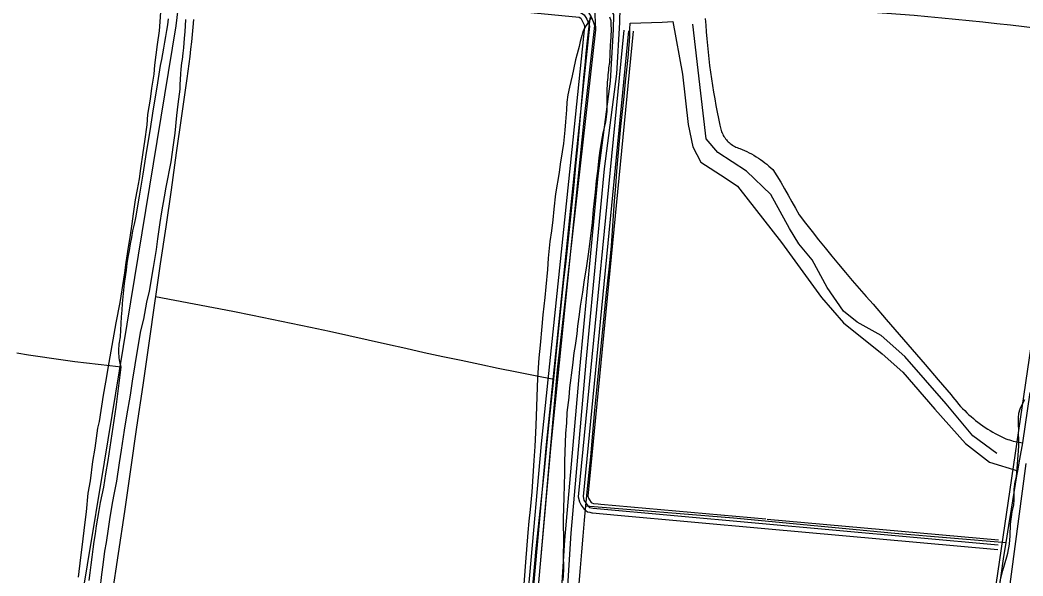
# Model space of a CAD drawing. Extents: x 3355724 to 3393621, y 594744 to 620174.
# Drawn here: x 3360640 to 3363783, y 609894 to 611636 of the extents above; entities that cross this region are included whole.
import ezdxf

# ---------------------------------------------------------------- set-up
doc = ezdxf.new("R2010")
doc.units = 0
for name, color, linetype in [('V-DTCH-CNTR', 7, 'Continuous'), ('V-ROAD-CNTR', 7, 'Continuous'), ('V-SITE-VEGE', 7, 'Continuous'), ('V-TOPO-SHOR', 7, 'Continuous'), ('V-UTIL-LINE', 7, 'Continuous')]:
    doc.layers.add(name, color=color, linetype=linetype)

msp = doc.modelspace()

# ---------------------------------------------------------------- linework, layer by layer
at = {"layer": 'V-DTCH-CNTR'}
for points in [[(3362246.6, 609863.6), (3362252, 609922.1), (3362257.5, 609980.5), (3362263.3, 610039), (3362269.3, 610097.4), (3362275.4, 610155.8), (3362281.8, 610214.1), (3362297.2, 610365.7), (3362312, 610510.9), (3362328.1, 610668.9), (3362343.6, 610820.5), (3362350.5, 610880.1), (3362357.1, 610939.8), (3362363.5, 610999.5), (3362369.8, 611059.2), (3362375.8, 611119), (3362381.6, 611178.8), (3362387.3, 611238.6), (3362392.7, 611298.4), (3362398, 611358.2), (3362403, 611418.1), (3362406.4, 611456.1), (3362410.1, 611494.2), (3362414, 611532.2), (3362418.2, 611570.2), (3362422.5, 611608.2), (3362427.2, 611646.1)], [(3363139.4, 611670.5), (3363182.6, 611668.2), (3363225.9, 611665.8), (3363269.1, 611663.2), (3363312.3, 611660.3), (3363355.5, 611657.3), (3363398.6, 611654), (3363441.8, 611650.5), (3363484.9, 611646.8), (3363528.1, 611642.9), (3363571.2, 611638.9), (3363614.2, 611634.6), (3363657.3, 611630), (3363700.3, 611625.3), (3363743.4, 611620.4), (3363786.3, 611615.3), (3363829.3, 611610), (3363850.6, 611606.6), (3363872, 611603.5), (3363893.3, 611600.6), (3363914.7, 611597.9), (3363936.1, 611595.3), (3363957.6, 611593), (3363979, 611590.9)], [(3361183.2, 611637.1), (3361181.2, 611613.9), (3361179, 611590.7), (3361176.7, 611567.6), (3361174.1, 611544.4), (3361171.3, 611521.4), (3361168.4, 611498.3), (3361165.2, 611475.2), (3361161.8, 611452.2), (3361145.7, 611336), (3361129.3, 611219.9), (3361112.7, 611103.8), (3361095.9, 610987.7), (3361078.8, 610871.6), (3361063.7, 610769.6), (3361061.6, 610755.6), (3361042.8, 610623.7), (3361023.9, 610491.8), (3361004.9, 610359.9), (3360985.7, 610228), (3360966.4, 610096.2), (3360947, 609964.4), (3360927.4, 609832.6), (3360907.7, 609700.8)], [(3360956.8, 610548.1), (3360955.1, 610553.9), (3360953.7, 610559.8), (3360952.4, 610565.7), (3360951.3, 610571.7), (3360950.5, 610577.7), (3360949.8, 610583.7), (3360949.4, 610589.7), (3360949.1, 610595.8), (3360949.1, 610601.8), (3360949.3, 610607.9), (3360949.7, 610613.9), (3360950.3, 610620), (3360951.1, 610626), (3360952.1, 610631.9), (3360953.3, 610637.9), (3360954.7, 610643.7), (3360955.6, 610664.6), (3360956.6, 610685.5), (3360957.9, 610706.3), (3360959.4, 610727.2), (3360961, 610748), (3360962.9, 610768.8), (3360965.1, 610789.6), (3360967.4, 610810.4), (3360969.9, 610831.1), (3360972.7, 610851.8), (3360975.6, 610872.5), (3360978.8, 610893.2), (3360982.1, 610913.8), (3360985.7, 610934.4), (3360989.5, 610954.9), (3360993.5, 610975.4), (3360997.7, 610995.9), (3361002.1, 611016.3), (3361013.7, 611084.4), (3361025, 611152.6), (3361036.3, 611220.7), (3361047.3, 611288.9), (3361058.2, 611357.2), (3361068.9, 611425.4), (3361079.5, 611493.7), (3361083.4, 611511.7), (3361087.1, 611529.8), (3361090.5, 611547.9), (3361093.8, 611566.1), (3361096.8, 611584.3), (3361099.7, 611602.5), (3361102.3, 611620.8), (3361104.7, 611639.1)], [(3362392.1, 609870.2), (3362395.8, 609919.9), (3362399.8, 609969.6), (3362403.9, 610019.3), (3362408.3, 610069), (3362412.5, 610113.8), (3362417.7, 610168.3), (3362422.7, 610217.9), (3362427.9, 610267.5), (3362434.5, 610341.1), (3362441.3, 610414.6), (3362448.2, 610488.1), (3362455.3, 610561.5), (3362462.6, 610635), (3362470, 610708.5), (3362477.6, 610781.9), (3362485.3, 610855.3), (3362493.2, 610928.7), (3362496.2, 610975.5), (3362499.3, 611022.3), (3362502.7, 611069.1), (3362506.3, 611115.8), (3362510.1, 611162.6), (3362514.1, 611209.3), (3362518.3, 611256), (3362522.8, 611302.7), (3362527.4, 611349.4), (3362532.3, 611396), (3362537.4, 611442.6), (3362542.7, 611489.2), (3362544.7, 611508.7), (3362546.4, 611528.3), (3362547.9, 611547.9), (3362549.1, 611567.5), (3362550.1, 611587.1), (3362550.9, 611606.8), (3362551.5, 611626.4)], [(3362551.5, 611626.4), (3362651.6, 611629.5), (3362685.7, 611630.9), (3362715.8, 611466.4), (3362732.9, 611308.8), (3362747.7, 611238.1), (3362772.9, 611190.2), (3362849.8, 611141.1), (3362887.6, 611114.9), (3363026.3, 610939), (3363150.8, 610766.8), (3363220.3, 610687.1), (3363341.1, 610589.7), (3363405.7, 610532.1), (3363506.2, 610416.4), (3363602.5, 610308.6), (3363678.1, 610250.7), (3363766.3, 610223)], [(3362787, 611640.5), (3362788.3, 611619.4), (3362789.9, 611598.4), (3362791.6, 611577.3), (3362793.6, 611556.3), (3362795.8, 611535.3), (3362798.1, 611514.4), (3362800.7, 611493.4), (3362803.5, 611472.5), (3362806.4, 611451.6), (3362809.6, 611430.8), (3362813, 611409.9), (3362816.5, 611389.1), (3362820.3, 611368.4), (3362824.3, 611347.6), (3362828.4, 611327), (3362832.8, 611306.3), (3362833.5, 611302.2), (3362834.3, 611298), (3362835.4, 611293.9), (3362836.6, 611289.9), (3362838.1, 611286), (3362839.7, 611282.1), (3362841.5, 611278.3), (3362843.5, 611274.5), (3362845.6, 611270.9), (3362848, 611267.4), (3362850.5, 611264), (3362853.1, 611260.7), (3362855.9, 611257.6), (3362858.9, 611254.6), (3362862, 611251.7), (3362865.2, 611249), (3362868.5, 611246.5), (3362872, 611244.1), (3362875.6, 611241.8)], [(3362875.6, 611241.8), (3362879.3, 611239.8), (3362883, 611237.9), (3362886.9, 611236.2), (3362890.8, 611234.7), (3362894.8, 611233.4), (3362902.5, 611230.3), (3362910.1, 611227.1), (3362917.6, 611223.6), (3362925, 611219.9), (3362932.3, 611216.1), (3362939.5, 611212), (3362946.6, 611207.7), (3362953.6, 611203.3), (3362960.5, 611198.7), (3362967.2, 611193.8), (3362973.8, 611188.9), (3362980.2, 611183.7), (3362986.6, 611178.3), (3362992.7, 611172.8), (3362998.7, 611167.1), (3363011.1, 611147.3), (3363023.3, 611127.3), (3363035.2, 611107.2), (3363047, 611087), (3363058.6, 611066.6), (3363069.9, 611046.2), (3363081.1, 611025.6), (3363101.3, 610999.4), (3363121.7, 610973.4), (3363142.2, 610947.4), (3363163, 610921.7), (3363183.9, 610896), (3363204.9, 610870.5), (3363226.2, 610845.2), (3363247.6, 610820), (3363269.2, 610794.9), (3363290.9, 610770), (3363312.9, 610745.2), (3363353.9, 610698.1), (3363394.9, 610651), (3363435.8, 610603.7), (3363476.6, 610556.3), (3363517.2, 610508.8), (3363557.8, 610461.3), (3363563.3, 610453.9), (3363569, 610446.6), (3363574.9, 610439.4), (3363580.9, 610432.4), (3363587.1, 610425.5), (3363593.4, 610418.7), (3363599.9, 610412.1), (3363606.5, 610405.7), (3363613.2, 610399.3), (3363620.1, 610393.2), (3363627.2, 610387.1), (3363634.3, 610381.3), (3363641.6, 610375.6), (3363649, 610370), (3363656.6, 610364.7), (3363664.2, 610359.5), (3363672, 610354.4), (3363679.9, 610349.6), (3363687.9, 610344.9), (3363695.9, 610340.4), (3363704.1, 610336.1), (3363712.4, 610331.9), (3363720.8, 610328), (3363729.2, 610324.2), (3363734.9, 610322.1), (3363740.6, 610320.1), (3363746.4, 610318.3), (3363752.3, 610316.7), (3363758.2, 610315.3), (3363764.1, 610314.1), (3363770.1, 610313.1), (3363776, 610312.2), (3363782, 610311.5)], [(3361063.7, 610769.6), (3361124.5, 610758.4), (3361185.3, 610746.9), (3361246.1, 610735.3), (3361306.8, 610723.4), (3361367.5, 610711.3), (3361428.2, 610698.9), (3361488.7, 610686.4), (3361549.3, 610673.6), (3361609.8, 610660.6), (3361670.2, 610647.4), (3361730.6, 610633.9), (3361791, 610620.3), (3361848.7, 610607.3), (3361906.5, 610594.6), (3361964.3, 610582.1), (3362022.1, 610569.7), (3362080, 610557.6), (3362138, 610545.6), (3362195.9, 610533.9), (3362253.9, 610522.3), (3362312, 610510.9)], [(3360856.4, 609879.8), (3360859.1, 609904.3), (3360862, 609928.8), (3360865.1, 609953.3), (3360868.3, 609977.8), (3360871.8, 610002.2), (3360875.5, 610026.6), (3360879.4, 610051), (3360883.4, 610075.4), (3360887.7, 610099.7), (3360892.1, 610124), (3360896.8, 610148.2), (3360901.6, 610172.4), (3360908.6, 610214), (3360915.4, 610255.6), (3360922, 610297.3), (3360928.3, 610339), (3360934.5, 610380.8), (3360940.4, 610422.6), (3360946.1, 610464.4), (3360951.5, 610506.2), (3360956.8, 610548.1), (3360920.4, 610552.1), (3360884, 610556.3), (3360847.6, 610560.7), (3360811.2, 610565.4), (3360774.9, 610570.3), (3360738.6, 610575.3), (3360702.3, 610580.6), (3360666.1, 610586.1), (3360629.9, 610591.9)], [(3363573.6, 608907.4), (3363590.9, 609028.7), (3363608.3, 609149.9), (3363625.8, 609271.2), (3363643.4, 609392.4), (3363661.2, 609513.6), (3363679, 609634.7), (3363685.5, 609687), (3363692.3, 609739.2), (3363699.4, 609791.4), (3363706.6, 609843.6), (3363714.1, 609895.7), (3363721.8, 609947.8), (3363729.5, 609998.6), (3363737.9, 610051.9), (3363746.3, 610103.9), (3363754.9, 610155.9), (3363763.7, 610207.8), (3363766.3, 610223), (3363772.7, 610259.7), (3363782, 610311.5), (3363805.5, 610469.1)], [(3362412.5, 610113.8), (3362875.4, 610076.3), (3363380.9, 610027.9), (3363729.5, 609998.6)]]:
    msp.add_lwpolyline(points, dxfattribs=at)
at = {"layer": 'V-ROAD-CNTR'}
for points in [[(3361760.1, 611713.9), (3361805.8, 611669.9), (3361822.6, 611667), (3361846.7, 611676.5), (3361875.1, 611690.8), (3361914.5, 611690.4), (3362391.3, 611644.6), (3362396.5, 611641.2), (3362402.5, 611631.5), (3362407.3, 611620.9), (3362408.8, 611615.6), (3362368.4, 611230.2), (3362273, 610307.8), (3362162.5, 609074), (3362160.2, 609062.6), (3362158.4, 609061.2), (3362150.3, 609056.4), (3362146.6, 609055.7), (3362134.5, 609058.3)], [(3361770.5, 611724.7), (3361812.9, 611683.9), (3361821, 611682.5), (3361840.5, 611690.2), (3361871.6, 611705.8), (3361915.3, 611705.4), (3362396.4, 611659.2), (3362407.5, 611652), (3362415.7, 611638.6), (3362421.4, 611626.1), (3362424, 611617), (3362383.3, 611228.6), (3362287.9, 610306.3), (3362177.4, 609071.8), (3362173.8, 609054.5), (3362167.2, 609048.9), (3362155.7, 609042.1), (3362146.4, 609040.4), (3362131.4, 609043.6)], [(3361780.9, 611735.5), (3361820, 611697.9), (3361819.4, 611698), (3361834.4, 611703.9), (3361868.1, 611720.9), (3361916, 611720.4), (3362401.4, 611673.7), (3362418.5, 611662.7), (3362429, 611645.6), (3362435.5, 611631.3), (3362439.3, 611618.3), (3362406.8, 611322.1), (3362302.8, 610304.9), (3362192.3, 609069.6), (3362187.5, 609046.4), (3362176.7, 609037.3)], [(3362531.4, 611603.8), (3362389.1, 610142.1), (3362392.5, 610126.4), (3362398.5, 610116.2), (3362407.5, 610103.2), (3362418.1, 610095.3), (3362424.9, 610093.7)], [(3362546.3, 611602.3), (3362404.3, 610143), (3362406.6, 610132), (3362411.2, 610124.3), (3362418.4, 610113.8), (3362424.6, 610109.1), (3362435.8, 610106.5), (3363704.8, 609991.9)], [(3362561.2, 611600.9), (3362419.4, 610143.8), (3362420.8, 610137.5), (3362423.8, 610132.4), (3362429.4, 610124.3), (3362431.1, 610123), (3362437.1, 610121.6)], [(3362437.1, 610121.6), (3362438.2, 610121.3), (3362450.9, 610120.2)], [(3362450.9, 610120.2), (3362459.9, 610119.4)], [(3362459.9, 610119.4), (3362976.9, 610072.7)], [(3362424.9, 610093.7), (3362431.2, 610092.2)], [(3362431.2, 610092.2), (3362433.4, 610091.6), (3362512, 610084.5)], [(3362512.4, 610084.5), (3362973.5, 610042.8)], [(3362973.5, 610042.8), (3363703.4, 609976.9)], [(3362980.5, 610072.3), (3363706.1, 610006.8)]]:
    msp.add_lwpolyline(points, dxfattribs=at)
at = {"layer": 'V-SITE-VEGE'}
for p, q in [((3363773.5, 610417.4), (3363780.7, 610433.3)), ((3363780.7, 610433.3), (3363788.5, 610447)), ((3363768.4, 610378.7), (3363768.8, 610389)), ((3363768.8, 610389), (3363770.1, 610404.3)), ((3363770.1, 610404.3), (3363773.5, 610417.4)), ((3363768.6, 610364.8), (3363768.4, 610378.7)), ((3363769.7, 610355.2), (3363768.6, 610364.8)), ((3363769.1, 610337.6), (3363769.7, 610355.2)), ((3363769.3, 610324.4), (3363769.1, 610337.6)), ((3363768.7, 610286.3), (3363769.2, 610301.7)), ((3363769.2, 610301.7), (3363769.3, 610324.4)), ((3363766.9, 610259.2), (3363768.7, 610286.3)), ((3363763.3, 610219.7), (3363765.6, 610243.8)), ((3363765.6, 610243.8), (3363766.9, 610259.2)), ((3363757.7, 610189.1), (3363762, 610205.1)), ((3363762, 610205.1), (3363763.3, 610219.7)), ((3363755.4, 610166.4), (3363757.7, 610189.1)), ((3363754.9, 610151.8), (3363755.4, 610166.4)), ((3363754.9, 610131.2), (3363754.9, 610151.8)), ((3363749.1, 610094.7), (3363753.6, 610117.3)), ((3363753.6, 610117.3), (3363754.9, 610131.2)), ((3363744, 610056.8), (3363749.1, 610094.7)), ((3363742.7, 610020.1), (3363744, 610056.8)), ((3363740.3, 609993.8), (3363742.7, 610020.1)), ((3363735.5, 609965.4), (3363740.3, 609993.8)), ((3363719.6, 609910.9), (3363731.5, 609954.5)), ((3363731.5, 609954.5), (3363735.5, 609965.4)), ((3363711, 609877.5), (3363719.6, 609910.9))]:
    msp.add_line(p, q, dxfattribs=at)
for points in [[(3361080.9, 611676), (3361076.4, 611616), (3361075.2, 611601.4), (3361069.2, 611559.1), (3361060.9, 611494.1), (3361058.4, 611466.3), (3361051.7, 611421.8), (3361047.5, 611388.2), (3361039.1, 611340), (3361036.4, 611307.1), (3361029.4, 611255.3), (3361024.5, 611221), (3361016.7, 611170.6), (3361012.6, 611137.8), (3361007, 611105), (3361000.6, 611072.9), (3360993.9, 611028.4), (3360989.8, 610997), (3360983.8, 610954.7), (3360978.3, 610924.1), (3360971.4, 610876.6), (3360967.3, 610843.8), (3360952.1, 610750.4), (3360939.5, 610687), (3360917.3, 610563.1), (3360907.7, 610501.1), (3360900.3, 610460.3), (3360887, 610377.9), (3360882.5, 610356.7), (3360873.6, 610294), (3360866.2, 610252.4), (3360858.9, 610192.5), (3360852.3, 610153.9), (3360847.2, 610094.6), (3360841.3, 610054.5), (3360833.9, 609992.4), (3360828.7, 609952.2), (3360822.1, 609890.8)], [(3360891.1, 609852.3), (3360895.7, 609899.1), (3360900.5, 609929), (3360905.7, 609971.4), (3360910.4, 609999.1), (3360917.1, 610041.4), (3360921.2, 610071.4), (3360928.9, 610121.7), (3360935.2, 610154.5), (3360942.4, 610190.9), (3360951.2, 610248.5), (3360957.1, 610288.7), (3360966.7, 610351.4), (3360974.2, 610395.9), (3360985.4, 610460.8), (3360992.2, 610504.6), (3361009.1, 610606.7), (3361018.5, 610662.1), (3361027.2, 610698.5), (3361037.2, 610751.7), (3361045.1, 610786.6), (3361058.1, 610860.9), (3361067.5, 610916.4), (3361071.7, 610950.7), (3361078.7, 611001.1), (3361084.4, 611034.6), (3361092, 611082), (3361097.5, 611111.9), (3361112.9, 611192), (3361120.7, 611244.6), (3361125.7, 611281.1), (3361131.4, 611336.6), (3361134.9, 611371.7), (3361141.1, 611419.2), (3361141.6, 611433.1), (3361143.6, 611466.8), (3361144.1, 611482.2), (3361147, 611501.2), (3361148.2, 611512.1), (3361151.1, 611531.8), (3361153.2, 611548.6), (3361155, 611578.6), (3361157.2, 611598.4), (3361158.7, 611637.9)], [(3362429.7, 611643.2), (3362422.7, 611633.1), (3362413.4, 611618.8), (3362403.2, 611599.4), (3362400.5, 611587.7), (3362394.7, 611568.1), (3362391.9, 611552.8), (3362385.9, 611529.6), (3362380.1, 611510.7), (3362373.8, 611480.9), (3362370.2, 611460.5), (3362361.5, 611425.6), (3362356.2, 611401.5), (3362353.2, 611378.2), (3362351.6, 611354), (3362349.4, 611316.7), (3362347, 611290.3), (3362342.5, 611248.7), (3362338.7, 611223.2), (3362332.1, 611183.8), (3362328.9, 611158.2), (3362317.6, 611091.1), (3362312.2, 611043.6), (3362308.8, 611009.3), (3362304.6, 610974.9), (3362299.7, 610942.1), (3362294.8, 610890.2), (3362292.8, 610854.3), (3362287.8, 610800.2), (3362284.4, 610766.6), (3362278, 610711.8), (3362274.4, 610675.2), (3362269.4, 610617.4), (3362265.7, 610578), (3362261.2, 610515), (3362255.7, 610365.5), (3362252.5, 610299.6), (3362250.2, 610255.7), (3362242.9, 610157.6), (3362237.9, 610102.8), (3362234.3, 610065.5), (3362230.8, 610030.4), (3362223.7, 609937.5), (3362216.5, 609840.2)], [(3362342, 609880.3), (3362343.2, 609914), (3362342.9, 609963.9), (3362343.3, 609996.2), (3362342.5, 610073.2), (3362344.3, 610141.4), (3362347, 610216.2), (3362346.9, 610253.6), (3362350.1, 610340.8), (3362352.8, 610373.7), (3362354, 610405.9), (3362360.2, 610453.4), (3362362, 610483.4), (3362372, 610554.2), (3362376.3, 610592.9), (3362380.1, 610616.3), (3362385.1, 610652.8), (3362387.5, 610676.2), (3362393.2, 610713.4), (3362396.4, 610739), (3362403.1, 610782.7), (3362407.2, 610814.9), (3362415.7, 610865.9), (3362420.7, 610902.4), (3362425.9, 610941.9), (3362433.2, 611001.7), (3362436.2, 611042), (3362442.6, 611096.8), (3362446.1, 611131.9), (3362450.2, 611162.5), (3362454.6, 611204.2), (3362457.7, 611226.8), (3362462.2, 611251.6), (3362463.4, 611264), (3362464.4, 611271.3), (3362466, 611275), (3362466.2, 611278.6), (3362467, 611281.5), (3362475.6, 611316.4), (3362479.1, 611349.3), (3362479.8, 611389.6), (3362479.1, 611410.9), (3362480.2, 611441), (3362482.2, 611455.6), (3362482.6, 611464.4), (3362484.5, 611478.3), (3362484.8, 611486.3), (3362487.7, 611503.1), (3362489.6, 611556.6), (3362492, 611580.7), (3362493, 611609.3), (3362491.9, 611618.9), (3362492.2, 611626.2), (3362491.7, 611633.5), (3362487.7, 611644.7)]]:
    msp.add_lwpolyline(points, dxfattribs=at)
at = {"layer": 'V-TOPO-SHOR'}
for points in [[(3359841.2, 608180.1), (3360583.8, 608003.9), (3360613.4, 608023.8), (3360797.3, 609607.5), (3360904.5, 610251), (3361128.5, 611617.2), (3361157.5, 611854.7), (3361147.3, 611983.3), (3361137.1, 612121.9)], [(3362125, 611749.2), (3362197.7, 611741.6), (3362311.9, 611733), (3362411.5, 611729.1), (3362446.7, 611727.3), (3362485.1, 611721), (3362501.4, 611705), (3362519.2, 611675.2), (3362518.6, 611627.8), (3362508.9, 611466.7), (3362470.4, 611169.9), (3362412.9, 610564.1), (3362365.8, 610027.9), (3362334.3, 609528.1), (3362301, 609218.9)], [(3362104.9, 611727.2), (3362177.6, 611719.6), (3362291.8, 611711), (3362391.4, 611707.1), (3362426.6, 611705.3), (3362465, 611699), (3362481.3, 611683), (3362499.1, 611653.2), (3362498.5, 611605.8), (3362488.8, 611444.7), (3362450.4, 611147.9), (3362392.8, 610542.1), (3362345.7, 610005.9), (3362314.2, 609506.1), (3362280.9, 609196.9)], [(3360668.9, 608446.2), (3360720.5, 608417.3), (3362121.2, 608218.2), (3362187.1, 608836.4), (3362233.6, 609515.6), (3362324.3, 610539.4), (3362443.8, 611605.1), (3362440.4, 611675.9), (3362465, 611699)], [(3363701.2, 610278), (3363625, 610333.3), (3363542.2, 610433.4), (3363412.2, 610581.3), (3363338, 610647.7), (3363263.1, 610689.1), (3363220, 610723.7), (3363169.3, 610798.2), (3363122.2, 610884.6), (3363080.4, 610934.7), (3363050.5, 610982.8), (3362991.9, 611089.3), (3362916.1, 611161.8), (3362826.2, 611220.8), (3362789.3, 611263.9), (3362772.9, 611406.4), (3362748, 611623.2)], [(3363791.6, 610246.1), (3363616.7, 608931), (3363656.9, 608835.3), (3363452.4, 607572.4), (3363130.4, 605462.4), (3363059.5, 605078.7), (3362950.4, 604015.8), (3361905.9, 603230.1), (3361812, 602470.9), (3361688.7, 600736.9)]]:
    msp.add_lwpolyline(points, dxfattribs=at)
at = {"layer": 'V-UTIL-LINE'}
msp.add_lwpolyline([(3363981.6, 611801.4), (3363391.3, 607783.2), (3363183.4, 606453.7), (3363012, 605234.8), (3362873.9, 604089.7), (3361819.2, 603277.1), (3361633.7, 601361.7), (3361598.4, 600688.7), (3361528, 600151.1)], dxfattribs=at)

doc.saveas('drawing.dxf')
